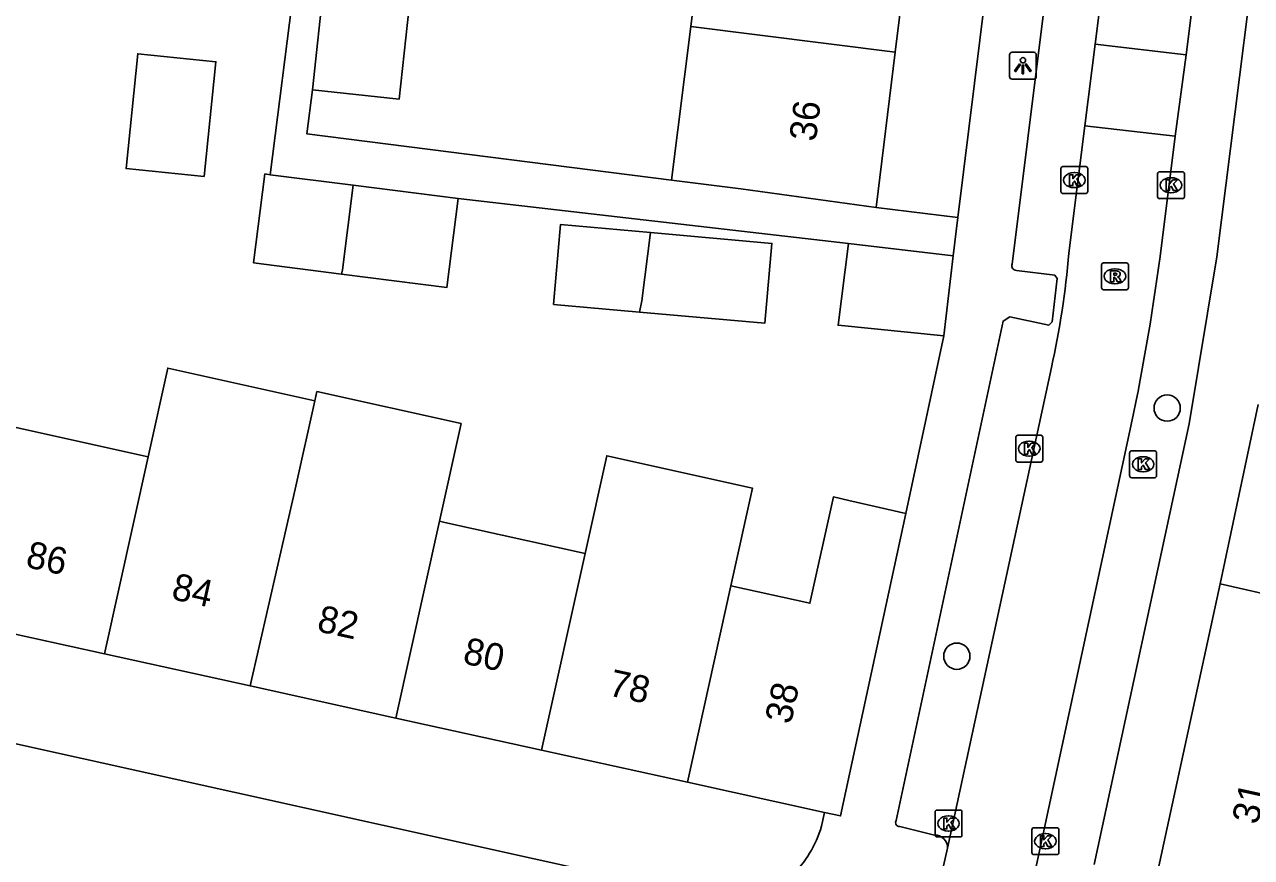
# Model space of a CAD drawing. Extents: x 162172 to 163187, y 382874 to 383684.
# Drawn here: x 162804.03 to 162849.67, y 383149.99 to 383180.96 of the extents above; entities that cross this region are included whole.
import ezdxf

# ---------------------------------------------------------------- set-up
doc = ezdxf.new("R2010")
doc.units = 0
for name, color, linetype in [('IMGEO_Boom', 7, 'Continuous'), ('IMGEO_Kolk', 7, 'Continuous'), ('IMGEO_Lichtpunt', 7, 'Continuous'), ('IMGEO_Muur', 7, 'Continuous'), ('IMGEO_Pand', 7, 'Continuous'), ('IMGEO_Pand_nummerreeks', 7, 'Continuous'), ('IMGEO_Rijbaan_lokaal_open', 7, 'Continuous'), ('IMGEO_Rioolput', 7, 'Continuous'), ('IMGEO_Voetpad_open', 7, 'Continuous')]:
    doc.layers.add(name, color=color, linetype=linetype)

msp = doc.modelspace()

# ---------------------------------------------------------------- linework, layer by layer
at = {"layer": 'IMGEO_Boom'}
for centre in [(162846.537, 383166.699), (162838.712, 383157.474)]:
    msp.add_circle(centre, 0.489, dxfattribs=at)
at = {"layer": 'IMGEO_Kolk'}
for p, q in [((162842.584, 383174.751), (162842.584, 383175.603)), ((162842.659, 383175.677), (162843.511, 383175.677)), ((162843.072, 383175.457), (162843.097, 383175.457)), ((162843.585, 383175.603), (162843.585, 383174.751)), ((162846.178, 383174.561), (162846.178, 383175.413)), ((162846.253, 383175.487), (162847.105, 383175.487)), ((162847.179, 383175.413), (162847.179, 383174.561)), ((162843.095, 383174.897), (162843.07, 383174.897)), ((162846.666, 383175.267), (162846.691, 383175.267)), ((162843.511, 383174.677), (162842.659, 383174.677)), ((162847.105, 383174.487), (162846.253, 383174.487)), ((162846.689, 383174.707), (162846.664, 383174.707)), ((162840.905, 383164.765), (162840.905, 383165.617)), ((162840.98, 383165.691), (162841.832, 383165.691)), ((162841.393, 383165.471), (162841.418, 383165.471)), ((162841.906, 383165.617), (162841.906, 383164.765)), ((162841.416, 383164.911), (162841.391, 383164.911)), ((162845.142, 383164.186), (162845.142, 383165.038)), ((162845.217, 383165.112), (162846.069, 383165.112)), ((162845.63, 383164.892), (162845.655, 383164.892)), ((162846.143, 383165.038), (162846.143, 383164.186)), ((162841.832, 383164.691), (162840.98, 383164.691)), ((162846.069, 383164.112), (162845.217, 383164.112)), ((162845.653, 383164.332), (162845.628, 383164.332)), ((162837.902, 383150.827), (162837.902, 383151.679)), ((162837.977, 383151.753), (162838.829, 383151.753)), ((162838.903, 383151.679), (162838.903, 383150.827)), ((162838.39, 383151.533), (162838.415, 383151.533)), ((162838.829, 383150.753), (162837.977, 383150.753)), ((162838.413, 383150.973), (162838.388, 383150.973)), ((162841.507, 383150.17), (162841.507, 383151.022)), ((162841.582, 383151.096), (162842.434, 383151.096)), ((162841.995, 383150.876), (162842.02, 383150.876)), ((162842.508, 383151.022), (162842.508, 383150.17)), ((162842.018, 383150.316), (162841.993, 383150.316)), ((162842.434, 383150.096), (162841.582, 383150.096))]:
    msp.add_line(p, q, dxfattribs=at)
for points in [[(162842.584, 383174.751), (162842.584, 383175.603)], [(162842.659, 383175.677), (162843.511, 383175.677)], [(162842.905, 383175.377), (162843.028, 383175.377), (162843.028, 383175.226), (162843.158, 383175.377), (162843.322, 383175.377), (162843.176, 383175.226), (162843.329, 383174.977), (162843.177, 383174.977), (162843.092, 383175.141), (162843.028, 383175.074), (162843.028, 383174.977), (162842.905, 383174.977), (162842.905, 383175.377)], [(162843.585, 383175.603), (162843.585, 383174.751)], [(162846.178, 383174.561), (162846.178, 383175.413)], [(162846.253, 383175.487), (162847.105, 383175.487)], [(162847.179, 383175.413), (162847.179, 383174.561)], [(162846.499, 383175.187), (162846.622, 383175.187), (162846.622, 383175.036), (162846.752, 383175.187), (162846.916, 383175.187), (162846.77, 383175.036), (162846.923, 383174.787), (162846.771, 383174.787), (162846.686, 383174.951), (162846.622, 383174.884), (162846.622, 383174.787), (162846.499, 383174.787), (162846.499, 383175.187)], [(162843.511, 383174.677), (162842.659, 383174.677)], [(162847.105, 383174.487), (162846.253, 383174.487)], [(162840.905, 383164.765), (162840.905, 383165.617)], [(162840.98, 383165.691), (162841.832, 383165.691)], [(162841.226, 383165.391), (162841.349, 383165.391), (162841.349, 383165.24), (162841.479, 383165.391), (162841.643, 383165.391), (162841.497, 383165.24), (162841.65, 383164.991), (162841.498, 383164.991), (162841.413, 383165.155), (162841.349, 383165.088), (162841.349, 383164.991), (162841.226, 383164.991), (162841.226, 383165.391)], [(162841.906, 383165.617), (162841.906, 383164.765)], [(162845.142, 383164.186), (162845.142, 383165.038)], [(162845.217, 383165.112), (162846.069, 383165.112)], [(162846.143, 383165.038), (162846.143, 383164.186)], [(162841.832, 383164.691), (162840.98, 383164.691)], [(162845.463, 383164.812), (162845.586, 383164.812), (162845.586, 383164.661), (162845.716, 383164.812), (162845.88, 383164.812), (162845.734, 383164.661), (162845.887, 383164.412), (162845.735, 383164.412), (162845.65, 383164.576), (162845.586, 383164.509), (162845.586, 383164.412), (162845.463, 383164.412), (162845.463, 383164.812)], [(162846.069, 383164.112), (162845.217, 383164.112)], [(162837.902, 383150.827), (162837.902, 383151.679)], [(162837.977, 383151.753), (162838.829, 383151.753)], [(162838.903, 383151.679), (162838.903, 383150.827)], [(162838.223, 383151.453), (162838.346, 383151.453), (162838.346, 383151.302), (162838.476, 383151.453), (162838.64, 383151.453), (162838.494, 383151.302), (162838.647, 383151.053), (162838.495, 383151.053), (162838.41, 383151.217), (162838.346, 383151.15), (162838.346, 383151.053), (162838.223, 383151.053), (162838.223, 383151.453)], [(162838.829, 383150.753), (162837.977, 383150.753)], [(162841.507, 383150.17), (162841.507, 383151.022)], [(162841.582, 383151.096), (162842.434, 383151.096)], [(162841.828, 383150.796), (162841.951, 383150.796), (162841.951, 383150.645), (162842.081, 383150.796), (162842.245, 383150.796), (162842.099, 383150.645), (162842.252, 383150.396), (162842.1, 383150.396), (162842.015, 383150.56), (162841.951, 383150.493), (162841.951, 383150.396), (162841.828, 383150.396), (162841.828, 383150.796)], [(162842.508, 383151.022), (162842.508, 383150.17)], [(162842.434, 383150.096), (162841.582, 383150.096)]]:
    msp.add_lwpolyline(points, dxfattribs=at)
for centre, start, end in [((162842.661, 383175.601), 91.552, 178.448), ((162842.661, 383175.601), 91.552, 178.448), ((162843.509, 383175.601), 1.552, 88.448), ((162843.509, 383175.601), 1.552, 88.448), ((162846.255, 383175.411), 91.552, 178.448), ((162846.255, 383175.411), 91.552, 178.448), ((162847.103, 383175.411), 1.552, 88.448), ((162847.103, 383175.411), 1.552, 88.448), ((162842.661, 383174.753), 181.552, 268.448), ((162842.661, 383174.753), 181.552, 268.448), ((162843.509, 383174.753), 271.552, 358.448), ((162843.509, 383174.753), 271.552, 358.448), ((162846.255, 383174.563), 181.552, 268.448), ((162846.255, 383174.563), 181.552, 268.448), ((162847.103, 383174.563), 271.552, 358.448), ((162847.103, 383174.563), 271.552, 358.448), ((162840.982, 383165.615), 91.552, 178.448), ((162840.982, 383165.615), 91.552, 178.448), ((162841.83, 383165.615), 1.552, 88.448), ((162841.83, 383165.615), 1.552, 88.448), ((162845.219, 383165.036), 91.552, 178.448), ((162845.219, 383165.036), 91.552, 178.448), ((162846.067, 383165.036), 1.552, 88.448), ((162846.067, 383165.036), 1.552, 88.448), ((162840.982, 383164.767), 181.552, 268.448), ((162840.982, 383164.767), 181.552, 268.448), ((162841.83, 383164.767), 271.552, 358.448), ((162841.83, 383164.767), 271.552, 358.448), ((162845.219, 383164.188), 181.552, 268.448), ((162845.219, 383164.188), 181.552, 268.448), ((162846.067, 383164.188), 271.552, 358.448), ((162846.067, 383164.188), 271.552, 358.448), ((162837.979, 383151.677), 91.552, 178.448), ((162837.979, 383151.677), 91.552, 178.448), ((162838.827, 383151.677), 1.552, 88.448), ((162838.827, 383151.677), 1.552, 88.448), ((162837.979, 383150.829), 181.552, 268.448), ((162837.979, 383150.829), 181.552, 268.448), ((162838.827, 383150.829), 271.552, 358.448), ((162838.827, 383150.829), 271.552, 358.448), ((162841.584, 383151.02), 91.552, 178.448), ((162841.584, 383151.02), 91.552, 178.448), ((162842.432, 383151.02), 1.552, 88.448), ((162842.432, 383151.02), 1.552, 88.448), ((162841.584, 383150.172), 181.552, 268.448), ((162841.584, 383150.172), 181.552, 268.448), ((162842.432, 383150.172), 271.552, 358.448), ((162842.432, 383150.172), 271.552, 358.448)]:
    msp.add_arc(centre, 0.0765, start, end, dxfattribs=at)
for centre, major_axis, ratio, start_param, end_param in [((162843.071, 383175.177), (-0.387, 0.002), 0.722429, 4.712389, 7.853982), ((162843.096, 383175.177), (-0.39, 0.002), 0.717154, 1.570796, 4.712389), ((162846.665, 383174.987), (-0.387, 0.002), 0.722429, 4.712389, 7.853982), ((162846.69, 383174.987), (-0.39, 0.002), 0.717154, 1.570796, 4.712389), ((162841.392, 383165.191), (-0.387, 0.002), 0.722429, 4.712389, 7.853982), ((162841.417, 383165.191), (-0.39, 0.002), 0.717154, 1.570796, 4.712389), ((162845.629, 383164.612), (-0.387, 0.002), 0.722429, 4.712389, 7.853982), ((162845.654, 383164.612), (-0.39, 0.002), 0.717154, 1.570796, 4.712389), ((162838.389, 383151.253), (-0.387, 0.002), 0.722429, 4.712389, 7.853982), ((162838.414, 383151.253), (-0.39, 0.002), 0.717154, 1.570796, 4.712389), ((162841.994, 383150.596), (-0.387, 0.002), 0.722429, 4.712389, 7.853982), ((162842.019, 383150.596), (-0.39, 0.002), 0.717154, 1.570796, 4.712389)]:
    msp.add_ellipse(centre, major_axis=major_axis, ratio=ratio, start_param=start_param, end_param=end_param, dxfattribs=at)
at = {"layer": 'IMGEO_Lichtpunt'}
for p, q in [((162841.574, 383179.93), (162840.766, 383179.93)), ((162841.574, 383179.93), (162840.766, 383179.93)), ((162840.672, 383179.835), (162840.672, 383179.028)), ((162840.672, 383179.835), (162840.672, 383179.028)), ((162841.668, 383179.028), (162841.668, 383179.835)), ((162841.668, 383179.028), (162841.668, 383179.835)), ((162840.766, 383178.934), (162841.574, 383178.934)), ((162840.766, 383178.934), (162841.574, 383178.934))]:
    msp.add_line(p, q, dxfattribs=at)
for points in [[(162841.046, 383179.499), (162841.085, 383179.471), (162840.897, 383179.209), (162840.859, 383179.236), (162841.046, 383179.499)], [(162841.148, 383179.451), (162841.195, 383179.451), (162841.195, 383179.129), (162841.148, 383179.129), (162841.148, 383179.451)], [(162841.258, 383179.471), (162841.296, 383179.498), (162841.483, 383179.236), (162841.444, 383179.208), (162841.258, 383179.471)]]:
    msp.add_lwpolyline(points, dxfattribs=at)
msp.add_circle((162841.171, 383179.633), 0.0994, dxfattribs=at)
for centre, start, end in [((162840.766, 383179.835), 90, 180), ((162840.766, 383179.835), 90, 180), ((162841.574, 383179.835), 0, 90), ((162841.574, 383179.835), 0, 90), ((162840.766, 383179.028), 180, 270), ((162840.766, 383179.028), 180, 270), ((162841.574, 383179.028), 270, 0), ((162841.574, 383179.028), 270, 360)]:
    msp.add_arc(centre, 0.0946, start, end, dxfattribs=at)
at = {"layer": 'IMGEO_Muur'}
for points in [[(162838.224, 383169.39), (162836.814, 383162.778)], [(162849.921, 383166.83), (162848.509, 383160.165)]]:
    msp.add_lwpolyline(points, dxfattribs=at)
at = {"layer": 'IMGEO_Pand'}
for points in [[(162829.525, 383186.595), (162828.81, 383180.884)], [(162836.419, 383179.934), (162837.157, 383185.908), (162836.492, 383185.99)], [(162814.74, 383178.533), (162815.177, 383182.586)], [(162814.74, 383178.533), (162817.962, 383178.183), (162818.394, 383182.185)], [(162828.81, 383180.884), (162828.096, 383175.172)], [(162836.419, 383179.934), (162828.81, 383180.884)], [(162835.706, 383174.164), (162836.419, 383179.934)], [(162810.709, 383175.307), (162807.803, 383175.604), (162808.239, 383179.875), (162811.144, 383179.578), (162810.709, 383175.307)], [(162815.821, 383171.685), (162812.547, 383172.101), (162812.968, 383175.405), (162813.17, 383175.379)], [(162813.17, 383175.379), (162816.248, 383174.988)], [(162816.248, 383174.988), (162815.855, 383171.837), (162815.821, 383171.685)], [(162816.248, 383174.988), (162820.159, 383174.49)], [(162835.706, 383174.164), (162830.682, 383174.849), (162828.096, 383175.172)], [(162820.159, 383174.49), (162819.738, 383171.186), (162815.821, 383171.685)], [(162826.901, 383170.271), (162823.707, 383170.557), (162823.972, 383173.529), (162827.31, 383173.23)], [(162827.31, 383173.23), (162831.831, 383172.825), (162831.566, 383169.853), (162826.901, 383170.271)], [(162826.901, 383170.271), (162826.994, 383170.693), (162827.31, 383173.23)], [(162838.224, 383169.39), (162834.296, 383169.777), (162834.677, 383172.82)], [(162834.677, 383172.82), (162838.573, 383172.366)], [(162838.573, 383172.366), (162838.224, 383169.39)], [(162808.628, 383164.893), (162809.357, 383168.186), (162814.83, 383166.975)], [(162814.83, 383166.975), (162814.905, 383167.313), (162820.27, 383166.126), (162819.466, 383162.495)], [(162814.83, 383166.975), (162814.101, 383163.682), (162812.425, 383156.368)], [(162803.21, 383166.093), (162808.628, 383164.893)], [(162807.005, 383157.562), (162808.628, 383164.893)], [(162824.885, 383161.295), (162825.689, 383164.926), (162831.108, 383163.726), (162830.304, 383160.095)], [(162830.304, 383160.095), (162833.248, 383159.443), (162834.123, 383163.395), (162834.693, 383163.264), (162836.814, 383162.778)], [(162836.814, 383162.778), (162834.385, 383151.532), (162833.789, 383151.663)], [(162819.466, 383162.495), (162817.845, 383155.175)], [(162819.466, 383162.495), (162819.663, 383162.451), (162824.885, 383161.295)], [(162824.885, 383161.295), (162823.265, 383153.981)], [(162828.686, 383152.787), (162830.304, 383160.095)], [(162846.22, 383148.923), (162846.065, 383148.925), (162848.509, 383160.165)], [(162848.509, 383160.165), (162850.908, 383159.623), (162850.042, 383155.703), (162853.153, 383155.022)], [(162801.585, 383158.756), (162807.005, 383157.562)], [(162807.005, 383157.562), (162812.425, 383156.368)], [(162812.425, 383156.368), (162817.845, 383155.175)], [(162817.845, 383155.175), (162823.265, 383153.981)], [(162823.265, 383153.981), (162828.686, 383152.787)], [(162828.686, 383152.787), (162833.789, 383151.663)]]:
    msp.add_lwpolyline(points, dxfattribs=at)
at = {"layer": 'IMGEO_Rijbaan_lokaal_open'}
for points in [[(162843.862, 383180.235), (162849.781, 383227.424)], [(162853.195, 383227.037), (162847.239, 383179.833)], [(162843.478, 383177.192), (162843.862, 383180.235)], [(162847.239, 383179.833), (162843.862, 383180.235)], [(162847.239, 383179.833), (162846.839, 383176.809)], [(162843.478, 383177.192), (162842.882, 383172.464)], [(162846.839, 383176.809), (162843.478, 383177.192)], [(162846.839, 383176.809), (162846.274, 383172.331)], [(162842.23, 383168.208), (162838.367, 383150.332)], [(162845.115, 383165.675), (162841.637, 383149.542)], [(162837.507, 383146.561), (162838.367, 383150.332)]]:
    msp.add_lwpolyline(points, dxfattribs=at)
for centre, radius, start, end in [((162810.265, 383175.283), 32.739, 347.5199, 355.0606), ((162758.504, 383184.185), 88.567, 347.93634, 352.30807)]:
    msp.add_arc(centre, radius, start, end, dxfattribs=at)
at = {"layer": 'IMGEO_Rioolput'}
for p, q in [((162844.094, 383171.174), (162844.094, 383172.026)), ((162844.169, 383172.1), (162845.021, 383172.1)), ((162844.582, 383171.88), (162844.607, 383171.88)), ((162845.095, 383172.026), (162845.095, 383171.174)), ((162844.605, 383171.32), (162844.58, 383171.32)), ((162845.021, 383171.1), (162844.169, 383171.1))]:
    msp.add_line(p, q, dxfattribs=at)
for points in [[(162844.094, 383171.174), (162844.094, 383172.026)], [(162844.169, 383172.1), (162845.021, 383172.1)], [(162844.683, 383171.798), (162844.431, 383171.8), (162844.431, 383171.4)], [(162844.609, 383171.719), (162844.555, 383171.719), (162844.555, 383171.638)], [(162845.095, 383172.026), (162845.095, 383171.174)], [(162844.431, 383171.4), (162844.555, 383171.4), (162844.555, 383171.562), (162844.566, 383171.562)], [(162844.555, 383171.638), (162844.607, 383171.638)], [(162844.613, 383171.533), (162844.684, 383171.4), (162844.824, 383171.4), (162844.759, 383171.526)], [(162845.021, 383171.1), (162844.169, 383171.1)]]:
    msp.add_lwpolyline(points, dxfattribs=at)
for centre, radius, start, end in [((162844.171, 383172.024), 0.0765, 91.552, 178.448), ((162844.171, 383172.024), 0.0765, 91.552, 178.448), ((162844.615, 383171.623), 0.0964, 77.0061, 93.1865), ((162844.629, 383171.68), 0.0378, 276.6634, 79.6772), ((162844.682, 383171.688), 0.109, 350.3612, 89.416), ((162845.019, 383172.024), 0.0765, 1.552, 88.448), ((162845.019, 383172.024), 0.0765, 1.552, 88.448), ((162844.565, 383171.509), 0.0533, 26.0293, 88.6989), ((162844.591, 383171.827), 0.19, 274.7715, 282.9687), ((162844.68, 383171.688), 0.112, 277.5842, 350.9817), ((162844.664, 383171.473), 0.108, 29.5134, 73.7905), ((162844.171, 383171.176), 0.0765, 181.552, 268.448), ((162844.171, 383171.176), 0.0765, 181.552, 268.448), ((162845.019, 383171.176), 0.0765, 271.552, 358.448), ((162845.019, 383171.176), 0.0765, 271.552, 358.448)]:
    msp.add_arc(centre, radius, start, end, dxfattribs=at)
for centre, major_axis, ratio, start_param, end_param in [((162844.581, 383171.6), (-0.387, 0.002), 0.722429, 4.712389, 7.853982), ((162844.606, 383171.6), (-0.39, 0.002), 0.717154, 1.570796, 4.712389)]:
    msp.add_ellipse(centre, major_axis=major_axis, ratio=ratio, start_param=start_param, end_param=end_param, dxfattribs=at)
at = {"layer": 'IMGEO_Voetpad_open'}
for points in [[(162840.771, 383172.051), (162852.517, 383266.21)], [(162857.653, 383245.721), (162848.391, 383172.323), (162847.362, 383166.12), (162843.826, 383149.725)], [(162844.284, 383218.357), (162838.749, 383173.786)], [(162813.17, 383175.379), (162814.075, 383182.5)], [(162828.096, 383175.172), (162814.532, 383176.896), (162814.74, 383178.533)], [(162834.677, 383172.82), (162820.159, 383174.49)], [(162838.749, 383173.786), (162835.706, 383174.164)], [(162838.573, 383172.366), (162838.749, 383173.786)], [(162836.457, 383151.362), (162840.433, 383169.935), (162840.687, 383170.087), (162842.131, 383169.783), (162842.255, 383169.904), (162842.448, 383171.513), (162842.357, 383171.645), (162840.929, 383171.819)], [(162836.814, 383162.778), (162838.224, 383169.39)], [(162848.509, 383160.165), (162849.921, 383166.83)], [(162828.515, 383148.712), (162789.447, 383157.378), (162788.951, 383157.514), (162788.468, 383157.647)], [(162833.789, 383151.663), (162833.683, 383151.153)], [(162837.883, 383150.824), (162836.592, 383151.137)]]:
    msp.add_lwpolyline(points, dxfattribs=at)
for centre, radius, start, end in [((162840.93, 383171.99), 0.171, 158.9752, 269.5372), ((162829.547, 383152.391), 4.317, 314.0748, 343.34), ((162836.578, 383151.281), 0.145, 146.2152, 275.7123), ((162837.895, 383150.352), 0.472, 357.5672, 91.4936)]:
    msp.add_arc(centre, radius, start, end, dxfattribs=at)

# ---------------------------------------------------------------- texts
at = {"layer": 'IMGEO_Pand_nummerreeks'}
for s, rotation, p in [('36', 82.9567, (162833.467, 383176.589)), ('86', 347.5792, (162804.03, 383160.798)), ('84', 347.5783, (162809.451, 383159.605)), ('82', 347.5783, (162814.868, 383158.411)), ('80', 347.5783, (162820.294, 383157.216)), ('78', 347.5792, (162825.713, 383156.022)), ('38', 77.8134, (162832.538, 383154.914)), ('31', 77.7327, (162849.913, 383151.181))]:
    msp.add_text(s, height=1, rotation=rotation, dxfattribs=at).set_placement(p)

doc.saveas('drawing.dxf')
